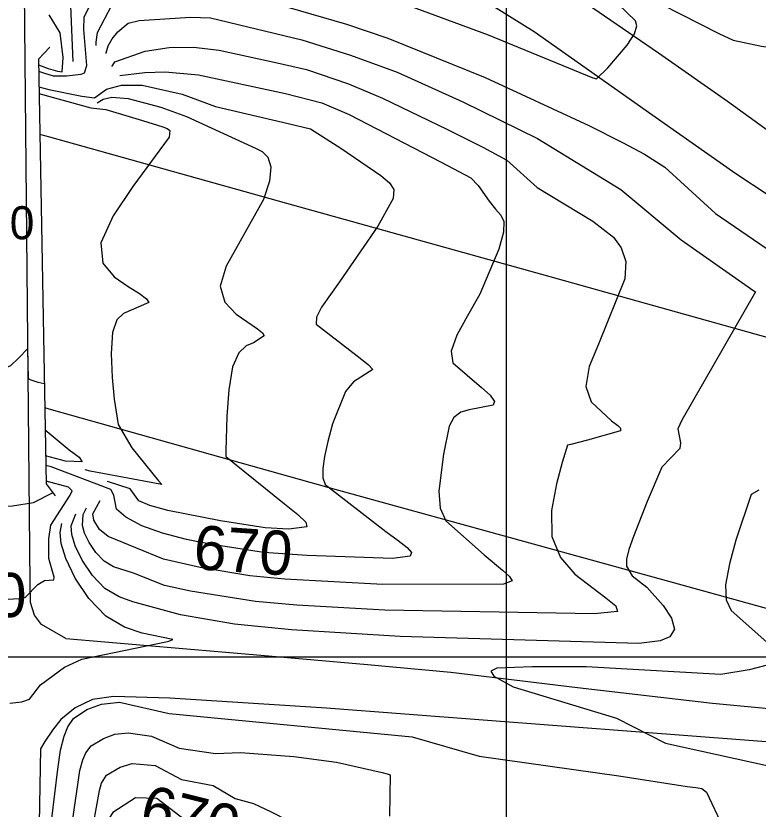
# Model space of a CAD drawing. Extents: x 79600 to 91800, y 75600 to 84400.
# Drawn here: x 80777.7 to 81114.3, y 80230.9 to 80590.5 of the extents above; entities that cross this region are included whole.
import ezdxf

# ---------------------------------------------------------------- set-up
doc = ezdxf.new("R2010")
doc.units = 0
for name, color, linetype in [('080-085$0$TI_BORDER', 7, 'Continuous'), ('084-085$0$BRIDGE', 7, 'Continuous'), ('084-085$0$GRID', 7, 'Continuous'), ('084-085$0$INDEX', 7, 'Continuous'), ('084-085$0$INDXLBL', 7, 'Continuous'), ('084-085$0$INTER', 7, 'Continuous'), ('084-085$0$INTERSTATE', 7, 'Continuous'), ('084-085$0$ROAD', 7, 'Continuous'), ('084-085$0$SPOTS', 7, 'Continuous')]:
    doc.layers.add(name, color=color, linetype=linetype)

msp = doc.modelspace()

# ---------------------------------------------------------------- linework, layer by layer
at = {"layer": '080-085$0$TI_BORDER'}
msp.add_lwpolyline([(79700, 80300), (86700, 80300), (86700, 75700), (79700, 75700)], close=True, dxfattribs=at)
at = {"layer": '084-085$0$BRIDGE'}
msp.add_lwpolyline([(80793.06, 80576.31), (80787.88, 80570.81), (80791.42, 80378.37), (80795.54, 80372.88)], dxfattribs=at)
at = {"layer": '084-085$0$GRID'}
msp.add_line((81000, 84000), (81000, 80000), dxfattribs=at)
at = {"layer": '084-085$0$INDEX'}
for points in [[(80940.54, 80600.85), (80991.83, 80581.92), (81039.26, 80562.3), (81041.03, 80561.93), (81046.1, 80566.86), (81054.82, 80577.23), (81058.19, 80582.32), (81059.28, 80585.92), (81058.67, 80588.2), (81043.06, 80603.25)], [(81053.11, 80604.75), (81096.49, 80582.41), (81102.99, 80579.4), (81115.72, 80576.72), (81120.15, 80576.14), (81151.97, 80559.73), (81184.84, 80537.82), (81202.49, 80527.11), (81237.13, 80510.49), (81243.33, 80507.8), (81245.27, 80507.25), (81247.5, 80508.37), (81253.35, 80525.48), (81254.71, 80529.52), (81259.6, 80537.03), (81272.35, 80547.97), (81286.6, 80557.86), (81289.27, 80559.92)], [(80787.98, 80565.32), (80790.21, 80564.71), (80794.59, 80563.24), (80800.59, 80563.21), (80807.34, 80564.05), (80808.8, 80564.58), (80809.87, 80567.99), (80808.52, 80584.31), (80808.63, 80590.06), (80812.43, 80597.45)], [(80788.11, 80558.3), (80792.59, 80557.16), (80807.53, 80554.12), (80813.38, 80553.25), (80818.8, 80557.23), (80825.55, 80558.98), (80835, 80559.01), (80853.11, 80555.04), (80868.24, 80549.38), (80901.2, 80541.71), (80911.26, 80539.3), (80925.1, 80530.53), (80943.1, 80518.06), (80947.15, 80514.84), (80949.12, 80511.71), (80948.77, 80507.64), (80941.87, 80495.18), (80924.42, 80469.85), (80916.28, 80458.36), (80913.94, 80453.84), (80913.79, 80450.65), (80932.42, 80436.33), (80937.36, 80432.5), (80939.61, 80430.15), (80930.75, 80424.52), (80927.1, 80420.26), (80921.3, 80405.53), (80919.2, 80397.52), (80917.66, 80390.71), (80916.81, 80385.27), (80916.85, 80381.12), (80917.88, 80378.11), (80945.47, 80356.8), (80951, 80352.73), (80955.05, 80349.5), (80957.04, 80347.15), (80956.47, 80345.61), (80948.53, 80344.43), (80909.75, 80345.93), (80889.97, 80347.15), (80865.8, 80351.03), (80855.05, 80353.14), (80844.2, 80355.92), (80834.76, 80359.38), (80827.57, 80363.18), (80823.31, 80366.94), (80822.12, 80373.26), (80820.8, 80375.76), (80793.69, 80386.05), (80791.26, 80386.7)], [(80736.57, 80394.72), (80736.09, 80394.85), (80731.33, 80395.83), (80728.01, 80395.81), (80725.91, 80394.52), (80721.65, 80374.21), (80721.08, 80370.78), (80725.4, 80360.16), (80729.39, 80343.59), (80730.57, 80339.51), (80732.9, 80335.12), (80735.88, 80331.57), (80739.26, 80329.29), (80743.66, 80327.44), (80754.78, 80326.1), (80774.18, 80326.1), (80779.04, 80326.3), (80781.94, 80326.78), (80787.58, 80332.65), (80790.59, 80334.49), (80794.84, 80334.8), (80794.99, 80336.01)], [(80794.99, 80336.01), (80792.56, 80344.53), (80792.62, 80353.46), (80793.54, 80359.59), (80802.36, 80373.25), (80803.17, 80375.14), (80801.48, 80376.86), (80791.39, 80379.63)], [(80905.67, 80182.95), (80904.97, 80182.92), (80904.62, 80197.8), (80904.26, 80210.2), (80902.14, 80214.81), (80888.67, 80221.18), (80869.53, 80222.95), (80853.93, 80226.14), (80841.53, 80235.71), (80831.96, 80236.06), (80821.68, 80229.33), (80813.17, 80216.22), (80794.39, 80192.49)]]:
    msp.add_lwpolyline(points, dxfattribs=at)
at = {"layer": '084-085$0$INTER'}
for points in [[(80803.69, 80569.78), (80802.57, 80595.01)], [(80814.15, 80576.98), (80814.09, 80578.58), (80814.7, 80582.97), (80821.19, 80595.27)], [(80900.99, 80594.41), (80927.54, 80586.65), (80946.36, 80580.35), (80990.53, 80562.53), (81037.44, 80540.7), (81052.83, 80533.04), (81062.8, 80527.71), (81071.88, 80521.86), (81094.89, 80500.84), (81123.71, 80481.29)], [(80787.92, 80568.25), (80792.27, 80566.65), (80796.49, 80565.41), (80798.62, 80565.14), (80799.11, 80571.61), (80797.74, 80582.82), (80792.79, 80590.93)], [(80818.67, 80573.43), (80818.68, 80573.7), (80819.46, 80576.83), (80821.34, 80580.11), (80823.89, 80583.17), (80828.62, 80587.17), (80833.57, 80588.4), (80856.85, 80589.85), (80865.89, 80589.53), (80907.31, 80579.64), (80929.36, 80572.62), (80950.61, 80564.91), (80980.4, 80551.47), (81014.14, 80534.92), (81051.98, 80511.77), (81079.29, 80488.87), (81109.69, 80467.68), (81111.8, 80466.2), (81113.03, 80465.33), (81079.68, 80407.13), (81077.91, 80403.35), (81079.05, 80396.9), (81078.7, 80394.32), (81070.63, 80385.91), (81063.95, 80370.35), (81057.75, 80354.55), (81055.65, 80348.57), (81054.57, 80344.23), (81054.53, 80341.05), (81057.17, 80336.72), (81063.75, 80331.56), (81071.24, 80323.17), (81074.92, 80317.47), (81076.31, 80312.41), (81074.24, 80309.01), (81069.8, 80307.11), (81060.1, 80306.02), (80951.99, 80309.2), (80902.68, 80312.17), (80876.81, 80314.8), (80852.32, 80318.99), (80830.74, 80324.93), (80824.46, 80327.06), (80818.09, 80330.84), (80812.38, 80336.73), (80807.74, 80343.68), (80804.55, 80350.26), (80803.02, 80355.39), (80802.82, 80359.31), (80804.9, 80364.82)], [(80821.15, 80567.56), (80821.58, 80568.07), (80822.63, 80569.68), (80836.36, 80574.48), (80847.23, 80576.06), (80858.27, 80576.32), (80869.84, 80574.84), (80896.18, 80569.13), (80909.47, 80566.11), (80928.52, 80559.62), (80943.96, 80553.14), (80973.04, 80539.05), (80989.36, 80530.9), (81000.34, 80525.12), (81014.05, 80512.65), (81039.28, 80497.48), (81048.62, 80490.15), (81052.15, 80485.37), (81054.2, 80479.11), (81053.75, 80471.32), (81041.8, 80441.71), (81037.61, 80431.47), (81036.12, 80422.47), (81038.49, 80415.45), (81047.78, 80406.86), (81050.62, 80404.72), (81051.84, 80403.53), (81051.81, 80402.36), (81036.94, 80398.1), (81029.28, 80396.21), (81027.85, 80395.87), (81025.38, 80387.98), (81022.76, 80378.34), (81020.58, 80366.31), (81020.75, 80354.48), (81024.6, 80344.89), (81031.07, 80337.46), (81045.23, 80326.72), (81049.73, 80322.98), (81050.45, 80320.55), (81039.94, 80319.41), (80944.95, 80321.06), (80905.04, 80323.42), (80886.31, 80324.94), (80856.81, 80329.68), (80845.15, 80332.33), (80831.03, 80337.79), (80821.97, 80340.78), (80817.73, 80343.29), (80813.97, 80347.16), (80810.93, 80351.73), (80808.83, 80356.06), (80807.83, 80359.44), (80808.25, 80364.41), (80809.69, 80367.53)], [(80824.81, 80563.38), (80836.17, 80564.78), (80845.32, 80565.14), (80860.45, 80563.66), (80899.94, 80555.26), (80916.46, 80551), (80928.85, 80545.81), (80970.5, 80524.17), (80983.95, 80517.05), (80987.26, 80513.63), (80992.36, 80506.41), (80995.21, 80502.84), (80997.61, 80500.16), (80999.01, 80497.21), (80998.86, 80492.41), (80996.75, 80484.66), (80988, 80464.38), (80982.44, 80454.44), (80977.64, 80445.66), (80975.1, 80438.52), (80975.89, 80433.25), (80988.83, 80422.07), (80992.79, 80418.56), (80994.79, 80415.74), (80994.1, 80413.96), (80983.27, 80411.89), (80979.41, 80410.77), (80976.27, 80408.47), (80974.18, 80404.54), (80971.53, 80391.86), (80969.4, 80374.98), (80970.01, 80367.37), (80972.59, 80361.58), (80990.06, 80346.18), (80998.4, 80339.27), (81001.53, 80336.39), (81002.77, 80334.31), (80998.85, 80332.85), (80944.02, 80332.72), (80899.6, 80335.13), (80883.73, 80336.59), (80861.3, 80340.36), (80844.56, 80344.19), (80819.48, 80354.49), (80815.57, 80357.59), (80813.11, 80361.85), (80812.58, 80364.74), (80815.95, 80370.73)], [(80788.16, 80555.32), (80811.74, 80548.73), (80818.42, 80548.04), (80835.07, 80543.07), (80844.29, 80540.19), (80846.31, 80539.48), (80847.5, 80538.48), (80847.18, 80535.55), (80830.75, 80513.15), (80821.74, 80499.88), (80816.28, 80487.56), (80817.08, 80478.42), (80822.24, 80472.16), (80828.67, 80467.83), (80833.8, 80464.64), (80836.95, 80462.25), (80837.9, 80460.47), (80826.48, 80455.56), (80823.42, 80452.66), (80821.47, 80446.87), (80820.96, 80437.49), (80821.42, 80426.54), (80822.22, 80416.73), (80824.05, 80405.24), (80830.32, 80394.66), (80842.36, 80379.68), (80843.92, 80378.06), (80811.38, 80384.08), (80809.08, 80384.7)], [(80814.5, 80551.07), (80817.27, 80552.73), (80821.13, 80553.68), (80828.55, 80553.03), (80843.41, 80549.02), (80855.11, 80544.82), (80886.58, 80530.34), (80889.32, 80528.94), (80891.91, 80526.39), (80893.33, 80522.09), (80892.73, 80515.59), (80890.02, 80507.26), (80873.1, 80477.06), (80870.38, 80467.97), (80872.42, 80460.71), (80877.52, 80455.24), (80887.21, 80448.57), (80889.5, 80446.75), (80890.27, 80445.45), (80885.49, 80442.29), (80882.16, 80440.89), (80878.74, 80437.8), (80875.9, 80431.41), (80874.18, 80420.97), (80873.35, 80409.02), (80872.92, 80393.25), (80872.9, 80390.67), (80899.5, 80369.32), (80905.57, 80364.49), (80909.19, 80361.03), (80909.59, 80358.89), (80901.45, 80357.76), (80890.65, 80358.37), (80870.4, 80361.65), (80846.58, 80366.19), (80838.43, 80368.5), (80833.51, 80370.66), (80829.46, 80376.1), (80819.24, 80379.35)], [(80790.54, 80423.6), (80787.79, 80424.31), (80784.59, 80425.37), (80783.35, 80425.99), (80783.08, 80439.76), (80779.08, 80435.41), (80775.26, 80431.86), (80769.37, 80429.37), (80765.98, 80428.31), (80758.74, 80428.46), (80752.63, 80431.11), (80746.91, 80435.12), (80744.15, 80439.41), (80742.41, 80443.32), (80742.27, 80416.26), (80736.74, 80416.61)], [(80790.97, 80402.86), (80801.88, 80393.82), (80806.38, 80390.41), (80807.79, 80388.38), (80800.26, 80388.6), (80791.18, 80390.98)], [(80732.5, 80385.39), (80737.09, 80382.13), (80742.28, 80375.8), (80747.99, 80372.47), (80748.14, 80372.45), (80757.03, 80369.68), (80766.67, 80368.28), (80776.14, 80368.44), (80785.62, 80369.83), (80794.32, 80374.34)], [(81114.65, 80375.42), (81111.05, 80373.44), (81104.12, 80352.77), (81101.28, 80342.14), (81099.52, 80332.52), (81099.74, 80325.76), (81101.97, 80320.99), (81126.32, 80299.3)], [(80847, 80307.02), (80848.93, 80307.82), (80835.02, 80310.69), (80826.94, 80313.34), (80818.45, 80318.39), (80810.78, 80326.3), (80804.56, 80335.63), (80800.27, 80344.47), (80798.2, 80351.31), (80797.79, 80356.28), (80798.6, 80360.39)], [(80774.99, 80278.9), (80780.37, 80279.6), (80783.89, 80280.72), (80788.89, 80287.22), (80799.68, 80295.19), (80807.66, 80298.88), (80846.46, 80306.92), (80847, 80307.02)], [(81127.05, 80298.49), (81110.16, 80294.1), (81097.35, 80291.96), (81036.23, 80295.33), (81011.78, 80295.36), (80995.73, 80294.72), (80993.07, 80293.44), (80994.37, 80291.21), (81003.2, 80286.27), (81050.08, 80272.09), (81072.32, 80260.85), (81127.84, 80248.49)], [(80793.95, 80226.67), (80796.66, 80249.05), (80797.85, 80257.57), (80799.51, 80263.92), (80801.3, 80268.14), (80803.74, 80272.04), (80809.83, 80276.02), (80816.55, 80278.51), (80824.64, 80279.37), (80847.16, 80274.24), (80957.33, 80263.67), (80987.72, 80254.89), (81051.05, 80245.99), (81082.15, 80241.23), (81086.06, 80240.67), (81088.69, 80240.27), (81090.9, 80238.56), (81098.18, 80222.86)], [(80803.55, 80226.39), (80806.73, 80248.43), (80808, 80253.26), (80809.43, 80256.49), (80811.83, 80259.64), (80817.44, 80262.99), (80822.51, 80264.87), (80828.62, 80265.52), (80839.15, 80263.92), (80851.77, 80258.57), (80868.27, 80256.08), (80879.55, 80256.56), (80903.74, 80254.71), (80923.08, 80252.14), (80943.79, 80247.48), (80946.1, 80246.96), (80947.4, 80246.42), (80947.05, 80227.65)], [(80794.38, 80197.74), (80803.5, 80212.94), (80812.94, 80224.28), (80815.61, 80239.29), (80816.49, 80242.6), (80818.73, 80246.3), (80825.04, 80249.96), (80830.48, 80251.59), (80840.9, 80250.72), (80852.86, 80244.3), (80867.14, 80241.67), (80877.08, 80235.66), (80885.41, 80233.4), (80893.43, 80229.74), (80900.91, 80225.97), (80905.68, 80223.59), (80906.6, 80223.06), (80908.87, 80219.41), (80906.04, 80183.27)]]:
    msp.add_lwpolyline(points, dxfattribs=at)
at = {"layer": '084-085$0$INTERSTATE'}
for points in [[(81372.71, 80397.39), (81340.34, 80411.55), (81298.05, 80430.89), (81269.19, 80444.9), (81237.89, 80461.51), (81216.36, 80474), (81187.35, 80491.68), (81138.63, 80523.99), (81100.3, 80551.58), (81069.14, 80573.52), (81031.12, 80599.74), (81005.46, 80617.26), (80973.24, 80636.46), (80943.32, 80651.24), (80914.61, 80664.79), (80884.84, 80676.67), (80853.85, 80687.47), (80820.87, 80697.06), (80795.07, 80704.51)], [(80795.1, 80675.51), (80812.5, 80673.85), (80836.01, 80666.85), (80860.44, 80658.94), (80881.96, 80651.33), (80901.35, 80643.26), (80919.83, 80635.5), (80934.94, 80628.03), (80953.88, 80618.43), (80968.54, 80610.21), (80986.71, 80599.69), (81012.67, 80583.39), (81066.12, 80545.74), (81104.15, 80519.07), (81133.47, 80499.72), (81165.99, 80479.76), (81194.7, 80461.62), (81227.53, 80443.64), (81256.54, 80428.26), (81288.61, 80412.87), (81327.39, 80394.75), (81349.07, 80386.83), (81382.04, 80374.66)], [(81397.77, 80366.43), (81295.19, 80394.87), (81192.14, 80424.08), (81112.91, 80446.13), (81016.13, 80473.2), (80900.57, 80505.45), (80793.1, 80535.41), (80788.5, 80536.64)], [(80800.34, 80308.17), (80888.71, 80300.63), (80937.09, 80296.4), (80974.94, 80292.92), (81032.33, 80285.96), (81093.54, 80279), (81133.53, 80275.22), (81172.6, 80271.14), (81214.27, 80266.14), (81254.11, 80262.21), (81287.08, 80257.66), (81321.72, 80253.27), (81348.28, 80249.02), (81386.44, 80242.19), (81417.12, 80235.96), (81453.46, 80227.76), (81366.75, 80251.94), (81280.95, 80275.97), (81210.58, 80295.9), (81137.76, 80316.43), (81075.48, 80333.62), (80919.77, 80376.51), (80793.83, 80411.95), (80790.78, 80412.87)], [(81730.11, 80143.13), (81668.25, 80157.6), (81523.38, 80197.76), (81449.65, 80217.07), (81412.86, 80224.66), (81371.19, 80232.71), (81338.37, 80238.02), (81288.77, 80245.61), (81237.79, 80251.21), (81185.89, 80256.34), (81129.88, 80260.56), (81060.59, 80265.84), (80918.49, 80276.69), (80847.52, 80281.2), (80821.88, 80281.94)]]:
    msp.add_lwpolyline(points, dxfattribs=at)
at = {"layer": '084-085$0$ROAD'}
for points in [[(80800.34, 80308.17), (80789.34, 80314.57), (80786.13, 80318.84), (80784.29, 80324.49), (80784.13, 80333.19), (80780.92, 80664.97), (80781.68, 80668.63), (80783.81, 80670.93), (80785.8, 80672.45), (80787.93, 80673.98), (80791.59, 80675.21), (80795.1, 80675.51)], [(80821.88, 80281.94), (80812.42, 80280.56), (80804.64, 80276.89), (80798.08, 80271.54), (80794.27, 80266.66), (80790.76, 80261.62), (80788.78, 80258.26), (80786.61, 80131.89), (80787.83, 80000)]]:
    msp.add_lwpolyline(points, dxfattribs=at)

# ---------------------------------------------------------------- texts
at = {"layer": '084-085$0$INDXLBL'}
for rotation, p in [(356.0564, (80857.84, 80339.75)), (345.9691, (80832.8, 80222.84))]:
    msp.add_text('670', height=20, rotation=rotation, dxfattribs=at).set_placement(p)
msp.add_text('680', height=20, dxfattribs=at).set_placement((80737.9, 80317.96))
at = {"layer": '084-085$0$SPOTS'}
msp.add_text('685.0', height=15, dxfattribs=at).set_placement((80735.87, 80489.19))

doc.saveas('drawing.dxf')
